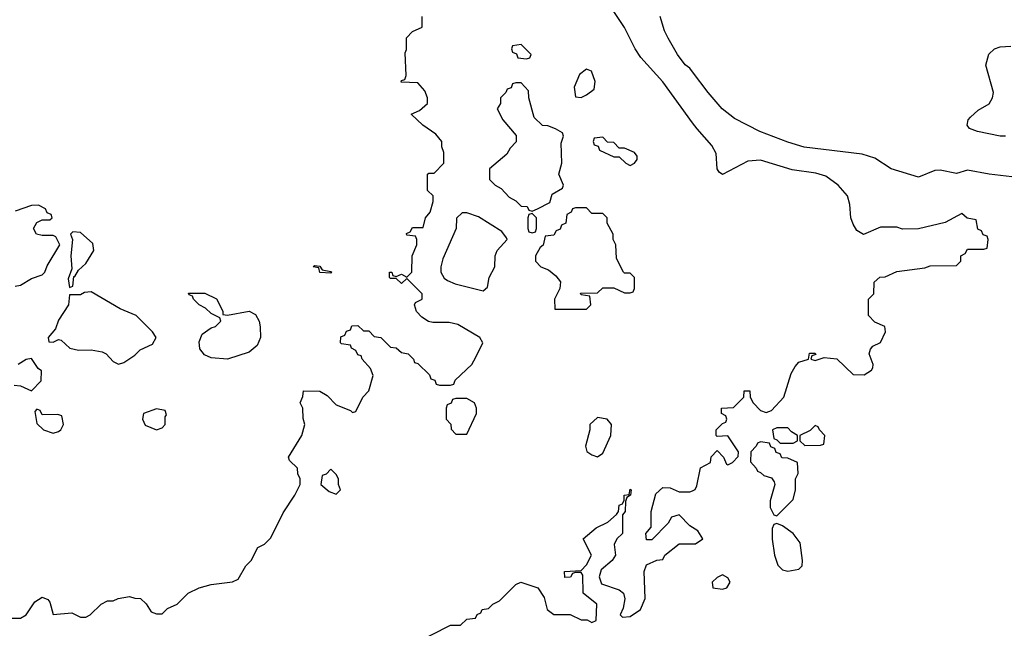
# Model space of a CAD drawing. Header units: inches. Extents: x 2380053 to 2584298, y 380219 to 546618.
# Tile 488 of 656: x 2487527 to 2491146, y 482381 to 484618. Entities that reach past the tile are written whole.
import ezdxf

# ---------------------------------------------------------------- set-up
doc = ezdxf.new("R2010")
doc.units = ezdxf.units.IN
doc.header["$MEASUREMENT"] = 0
doc.layers.add('C4488', color=7, linetype='Continuous')
doc.layers.add('C4498', color=7, linetype='Continuous')

msp = doc.modelspace()

# ---------------------------------------------------------------- linework, layer by layer
at = {"layer": 'C4488', "color": 2}
for points, elevation in [([(2487490, 482418), (2487530, 482418), (2487550, 482431), (2487582.3, 482477.7), (2487610, 482496), (2487630, 482486.8), (2487637.3, 482477.3), (2487650, 482432), (2487718, 482438), (2487750, 482422), (2487770, 482422), (2487786, 482430), (2487826, 482470), (2487850, 482482), (2487870, 482482), (2487888.9, 482491.1), (2487930, 482498), (2487950, 482491.3), (2487971, 482491), (2487991.3, 482471.3), (2488010, 482442), (2488030, 482434), (2488050, 482434), (2488070, 482454), (2488106, 482470), (2488146, 482510), (2488186, 482530), (2488230, 482542), (2488308.4, 482551.6), (2488330, 482562), (2488358, 482610), (2488378, 482630), (2488402, 482678), (2488426, 482690), (2488450, 482714), (2488494.6, 482805.4), (2488538, 482870), (2488558, 482910), (2488558, 482930), (2488548.9, 482948.9), (2488548, 482970), (2488518, 482998), (2488515.3, 483010), (2488564, 483090), (2488575.3, 483130), (2488568.4, 483151.6), (2488568, 483190), (2488558, 483210), (2488567.3, 483232.7), (2488570, 483254), (2488630, 483252), (2488656.9, 483236.9), (2488690, 483202), (2488742, 483182), (2488750, 483174), (2488762, 483178), (2488788, 483230), (2488810, 483254), (2488826, 483310), (2488816.4, 483336.4), (2488786, 483370), (2488782, 483382), (2488770, 483386), (2488762, 483402), (2488746, 483410), (2488742, 483422), (2488710, 483426), (2488706, 483430), (2488707.3, 483452.7), (2488722, 483458), (2488727.3, 483472.7), (2488742, 483478), (2488747.3, 483492.7), (2488770, 483494), (2488790, 483474), (2488810, 483474), (2488830, 483454), (2488854, 483450), (2488890, 483414), (2488910, 483412), (2488930, 483394), (2488954, 483390), (2488974, 483370), (2488978, 483358), (2488990, 483354), (2489032.7, 483312.7), (2489038, 483298), (2489052.7, 483292.7), (2489058, 483278), (2489070, 483274), (2489110, 483274), (2489122, 483278), (2489127.3, 483292.7), (2489188, 483350), (2489203.1, 483376.9), (2489228.7, 483430), (2489218, 483450), (2489137.2, 483497.2), (2489104.7, 483504.7), (2489044.7, 483504.7), (2489029, 483509), (2489004.7, 483524.7), (2488984.7, 483544.7), (2488978, 483570), (2488982, 483578), (2489006, 483590), (2489006, 483610), (2488950, 483666), (2488930, 483648), (2488910, 483666), (2488890, 483666), (2488886, 483670), (2488886, 483690), (2488894, 483690), (2488898, 483678), (2488910, 483674), (2488930, 483682), (2488950, 483672), (2488968, 483690), (2488968.7, 483750), (2488986, 483790), (2488986, 483810), (2488982, 483822), (2488950, 483826), (2488948.4, 483831.6), (2488962, 483838), (2488970, 483854), (2489010, 483854), (2489018, 483890), (2489035.3, 483910), (2489046, 483950), (2489046, 483970), (2489026, 483990), (2489026, 484050), (2489030, 484054), (2489050, 484054), (2489086, 484090), (2489086, 484130), (2489078, 484150), (2489078, 484170), (2489056.5, 484196.5), (2489008, 484230), (2488966, 484270), (2488996.4, 484283.6), (2489026, 484310), (2489026, 484330), (2489016.4, 484356.4), (2488990, 484386), (2488928.4, 484388.4), (2488930, 484394), (2488942, 484398), (2488947.3, 484412.7), (2488944, 484496), (2488948, 484508), (2488948.4, 484551.6), (2488970, 484574), (2489006, 484590), (2489006, 484630)], 34), ([(2490000, 484239.1), (2489890, 484389), (2489810, 484479), (2489789.3, 484510), (2489749.4, 484589.4), (2489710, 484648)], 30), ([(2490000, 484425.8), (2489990, 484439), (2489972.3, 484452.3), (2489944, 484490), (2489909.5, 484549.5), (2489896.6, 484576.6), (2489881.2, 484630)], 26), ([(2487510, 483638), (2487530, 483641.6), (2487570, 483666), (2487610, 483680.5), (2487619.5, 483690), (2487627.5, 483712.5), (2487674, 483790), (2487659.3, 483819.3), (2487650, 483824), (2487610, 483824), (2487589, 483829), (2487578, 483850), (2487590, 483872), (2487610, 483882), (2487638, 483882), (2487646, 483890), (2487642, 483902), (2487627.3, 483907.3), (2487622, 483922), (2487596.4, 483936.4), (2487570, 483935.3), (2487510, 483914)], 38), ([(2487506, 483274), (2487530, 483272), (2487570, 483254), (2487606, 483290), (2487607.3, 483327.3), (2487595.3, 483335.3), (2487570, 483372.7), (2487550, 483368.7), (2487521, 483350)], 38), ([(2488970, 482322), (2489110, 482392), (2489147.3, 482392.7), (2489170, 482414), (2489202, 482418), (2489208, 482432), (2489222, 482438), (2489226, 482450), (2489250, 482454), (2489266, 482470), (2489290, 482482), (2489350, 482542), (2489368.9, 482551.1), (2489431.3, 482530), (2489454.8, 482494.8), (2489466, 482450), (2489490, 482431.3), (2489550, 482432), (2489590, 482412), (2489612, 482412), (2489630, 482402), (2489646, 482410), (2489648, 482470), (2489598, 482510), (2489596.4, 482576.4), (2489590, 482586), (2489570, 482586), (2489558, 482582), (2489551.6, 482568.4), (2489530, 482568), (2489528.7, 482590), (2489590, 482594), (2489610, 482614), (2489628.7, 482650), (2489598, 482710), (2489646, 482750), (2489688.9, 482771.1), (2489720.4, 482799.6), (2489728, 482810), (2489730, 482834), (2489742, 482838), (2489748, 482852), (2489748.7, 482870), (2489767.3, 482872.7), (2489770, 482892), (2489774, 482890), (2489772, 482870), (2489758, 482862), (2489752.7, 482847.3), (2489752, 482810), (2489742, 482798), (2489742, 482730), (2489722, 482710), (2489711.6, 482688.4), (2489716, 482650), (2489704.7, 482630), (2489663.5, 482596.5), (2489656, 482570), (2489664.5, 482544.5), (2489730, 482522.8), (2489746, 482510), (2489750.9, 482489.1), (2489744.7, 482455.3), (2489734, 482430), (2489742, 482422), (2489770, 482424.7), (2489808.7, 482450), (2489825.2, 482490), (2489822, 482590), (2489830, 482614), (2489868.4, 482631.6), (2489890, 482634), (2489898, 482650), (2489950, 482691.3), (2490000, 482691.9)], 30), ([(2490000, 482751.4), (2489990, 482758), (2489950, 482798), (2489922, 482790), (2489910, 482768), (2489850, 482706), (2489830, 482706), (2489828, 482730), (2489847.3, 482752.7), (2489848, 482810), (2489865.2, 482874.8), (2489890, 482898), (2489916.9, 482896.9), (2489950, 482882), (2489990, 482882), (2490000, 482886.7)], 30)]:
    msp.add_lwpolyline(points, dxfattribs=dict(at, elevation=elevation))
for points, elevation in [([(2489370, 484526), (2489338, 484522), (2489334, 484510), (2489338, 484498), (2489352.7, 484492.7), (2489358, 484478), (2489390, 484474), (2489402, 484478), (2489406, 484490)], 34), ([(2489610, 484435.3), (2489584, 484416), (2489564.7, 484370), (2489570, 484334), (2489590, 484332), (2489610, 484342), (2489638, 484362), (2489642, 484390), (2489628.4, 484428.4)], 34), ([(2489370, 484386), (2489350, 484386), (2489338, 484382), (2489332.7, 484367.3), (2489318, 484362), (2489314, 484350), (2489294, 484330), (2489294, 484310), (2489282, 484290), (2489302, 484250), (2489351.6, 484191.6), (2489351.6, 484168.4), (2489330, 484146), (2489316.9, 484123.1), (2489254, 484070), (2489254, 484030), (2489274, 484010), (2489296.9, 483996.9), (2489325.4, 483965.4), (2489350, 483952), (2489370, 483932), (2489391.6, 483931.6), (2489398, 483918), (2489410, 483914), (2489430, 483922), (2489474.6, 483945.4), (2489484, 483976), (2489522, 483998), (2489526, 484010), (2489508.7, 484050), (2489519, 484090), (2489516.4, 484163.6), (2489526, 484190), (2489522, 484202), (2489496.4, 484216.4), (2489467.3, 484227.3), (2489448.4, 484228.4), (2489418, 484258), (2489398, 484330), (2489396.4, 484356.4)], 34), ([(2489670, 484186), (2489638, 484182), (2489634, 484170), (2489638, 484158), (2489652.7, 484152.7), (2489658, 484138), (2489710, 484114), (2489730, 484114), (2489754, 484090), (2489770, 484082), (2489786, 484090), (2489796.4, 484103.6), (2489796.4, 484116.4), (2489786, 484130), (2489750, 484146), (2489730, 484146), (2489710, 484166), (2489687.3, 484167.3)], 34), ([(2489170, 483908), (2489152.7, 483907.3), (2489132, 483888), (2489130.8, 483850), (2489081.4, 483738.6), (2489074, 483710), (2489074.8, 483690), (2489087.3, 483667.3), (2489098.8, 483658.8), (2489127.3, 483647.3), (2489230, 483621), (2489245.6, 483634.4), (2489252.3, 483670), (2489272.7, 483710), (2489274, 483750), (2489282, 483770), (2489318, 483810), (2489316.4, 483816.4), (2489299, 483839), (2489213.6, 483893.6)], 34), ([(2489410, 483906), (2489398, 483902), (2489394, 483890), (2489394, 483850), (2489398, 483838), (2489410, 483834), (2489422, 483838), (2489426, 483850), (2489426, 483890)], 34), ([(2489610, 483926), (2489570, 483926), (2489558, 483922), (2489554, 483910), (2489538, 483902), (2489534, 483870), (2489518, 483862), (2489512.7, 483847.3), (2489498, 483842), (2489490, 483826), (2489458, 483822), (2489451.3, 483788.7), (2489439.6, 483780.4), (2489422, 483750), (2489422, 483730), (2489442, 483710), (2489470, 483698), (2489496.8, 483676.8), (2489514.4, 483654.4), (2489512, 483630), (2489492, 483590), (2489494, 483554), (2489610, 483554), (2489626, 483570), (2489622, 483602), (2489590, 483606), (2489587.3, 483612.7), (2489650, 483614), (2489670, 483632), (2489710, 483632), (2489750, 483614), (2489770, 483614), (2489782, 483618), (2489786, 483630), (2489786, 483670), (2489770, 483686), (2489750, 483686), (2489746, 483690), (2489720.4, 483740.4), (2489718, 483790), (2489708, 483810), (2489708, 483830), (2489686, 483870), (2489686, 483890), (2489670, 483906), (2489630, 483906)], 34), ([(2487722, 483838), (2487714, 483830), (2487721, 483810), (2487714.8, 483750), (2487718, 483702), (2487705.4, 483665.4), (2487710, 483634), (2487722, 483638), (2487726, 483674), (2487730, 483674), (2487743.1, 483696.9), (2487770, 483722), (2487799, 483770), (2487795.5, 483795.5), (2487750, 483835.3)], 38), ([(2488670, 483686), (2488630, 483689), (2488626, 483706), (2488606, 483710), (2488610, 483714), (2488630, 483712), (2488638, 483698), (2488670, 483692), (2488674, 483690)], 34), ([(2487790, 483617.2), (2487765.4, 483614.6), (2487750, 483606), (2487710, 483606), (2487706, 483570), (2487670, 483514), (2487658.5, 483481.5), (2487632, 483450), (2487634, 483434), (2487650, 483432), (2487670, 483442), (2487679.6, 483439.6), (2487711, 483411), (2487743.5, 483403.5), (2487790, 483404), (2487830, 483397.3), (2487844.7, 483390), (2487870, 483362), (2487890, 483352), (2487910, 483358), (2487950, 483384.7), (2487970, 483404.7), (2488014.6, 483425.4), (2488028, 483450), (2488015.3, 483470), (2487955.3, 483530), (2487895.5, 483555.5)], 38), ([(2488290, 483532), (2488370, 483546.8), (2488394, 483534), (2488406.8, 483510), (2488411.1, 483488.9), (2488412, 483450), (2488399.8, 483420.2), (2488370, 483396), (2488290, 483369.6), (2488230, 483375.1), (2488206.1, 483386.1), (2488188.5, 483408.5), (2488186.2, 483433.8), (2488197.5, 483462.5), (2488230, 483484.7), (2488246, 483490), (2488266, 483510), (2488262, 483522), (2488230, 483538), (2488210, 483558), (2488186, 483570), (2488166, 483590), (2488162, 483602), (2488150, 483606), (2488147.3, 483612.7), (2488207.3, 483612.7), (2488250, 483592), (2488274, 483546), (2488274, 483534)], 34), ([(2489170, 483226), (2489130, 483226), (2489118, 483222), (2489112, 483208), (2489098, 483202), (2489094, 483190), (2489094, 483150), (2489111.6, 483131.6), (2489112.7, 483112.7), (2489130, 483094), (2489170, 483094), (2489206, 483170), (2489206, 483190), (2489198, 483210)], 34), ([(2487590, 483186), (2487582, 483178), (2487590, 483134), (2487614, 483110), (2487650, 483098), (2487670, 483104.7), (2487678, 483110), (2487688, 483130), (2487682, 483162), (2487667.3, 483167.3), (2487610, 483166), (2487602, 483182)], 38), ([(2488030, 483188), (2487982, 483170), (2487978, 483150), (2487987.5, 483127.5), (2488030, 483111), (2488050, 483118), (2488062, 483130), (2488062, 483158), (2488066, 483166), (2488062, 483182)], 38), ([(2489650, 483155.3), (2489622, 483130), (2489622, 483110), (2489606, 483050), (2489611.1, 483031.1), (2489630, 483018), (2489650, 483011.3), (2489670, 483024.7), (2489699, 483090), (2489702, 483130), (2489686, 483150)], 34), ([(2488670, 482966), (2488652.7, 482947.3), (2488638, 482942), (2488634, 482910), (2488663.6, 482883.6), (2488690, 482874), (2488706, 482890), (2488698, 482910), (2488698, 482930), (2488690, 482946)], 34)]:
    msp.add_lwpolyline(points, close=True, dxfattribs=dict(at, elevation=elevation))
at = {"layer": 'C4498', "color": 2}
for points, elevation in [([(2491150, 484189.2), (2491130, 484189.3), (2491046.8, 484206.8), (2491018, 484218), (2491009, 484230), (2491012.7, 484250), (2491021, 484259), (2491050, 484284.9), (2491090, 484308), (2491102, 484330), (2491105.2, 484350), (2491078, 484450), (2491089.1, 484490.9), (2491109.1, 484510.9), (2491130, 484518), (2491170, 484521)], 22), ([(2491214.8, 484034.8), (2491089.4, 484049.4), (2491010, 484065.2), (2490970, 484052), (2490910, 484064.5), (2490890, 484063.7), (2490830, 484039), (2490730, 484069), (2490670, 484108.7), (2490623.2, 484123.2), (2490410, 484149.5), (2490350, 484167), (2490247.2, 484207.2), (2490154.2, 484254.2), (2490109, 484290), (2490057.2, 484350), (2490000, 484425.8)], 26), ([(2490000, 482886.7), (2490009, 482891), (2490016, 482904), (2490029, 482971), (2490066, 482990), (2490068.4, 483011.6), (2490090, 483034), (2490114, 483010), (2490124.7, 482984.7), (2490130, 482982), (2490146, 482990), (2490167.3, 483012.7), (2490168, 483030), (2490130, 483088), (2490090, 483086), (2490086, 483090), (2490086, 483110), (2490110, 483134), (2490122, 483138), (2490126, 483150), (2490122, 483162), (2490106, 483170), (2490106, 483190), (2490150, 483192), (2490188, 483230), (2490190, 483254), (2490210, 483254), (2490212, 483230), (2490222, 483210), (2490250, 483182), (2490270, 483174), (2490290, 483182), (2490335.3, 483230), (2490362, 483318), (2490376.6, 483343.4), (2490390, 483358.8), (2490426, 483370), (2490430, 483392), (2490450, 483392), (2490452.7, 483387.3), (2490438, 483382), (2490434, 483370), (2490450, 483364.7), (2490484, 483376), (2490530, 483371), (2490590, 483314), (2490630, 483312), (2490658, 483330), (2490662, 483338), (2490664, 483350), (2490649.4, 483389.4), (2490653.6, 483406.4), (2490662.7, 483417.3), (2490690, 483431.3), (2490708.7, 483470), (2490706, 483490), (2490670, 483506), (2490646, 483530), (2490646, 483590), (2490666, 483610), (2490667.3, 483652.7), (2490688.4, 483671.6), (2490707.3, 483672.7), (2490750, 483692), (2490854, 483706), (2490872.7, 483712.7), (2490970, 483714), (2490986, 483730), (2490986, 483750), (2491002, 483758), (2491010, 483774), (2491070, 483774), (2491082, 483778), (2491086, 483810), (2491082, 483822), (2491067.3, 483827.3), (2491062, 483842), (2491048.4, 483848.4), (2491042, 483882), (2491008.4, 483888.4), (2490990, 483906), (2490927.7, 483872.3), (2490830, 483849), (2490771.6, 483848.4), (2490750, 483855.3), (2490690, 483855.3), (2490628.4, 483828.4), (2490603.1, 483843.1), (2490590, 483866), (2490582, 483890), (2490578, 483938), (2490568.7, 483970), (2490535.3, 484010), (2490490, 484042.7), (2490453.4, 484053.4), (2490366.3, 484066.3), (2490250, 484102), (2490202.8, 484097.2), (2490110, 484049.2), (2490097.2, 484057.2), (2490089.6, 484069.6), (2490086, 484126), (2490070, 484155.3), (2490016.5, 484216.5), (2490000, 484239.1)], 30), ([(2490000, 482691.9), (2490010, 482692), (2490038, 482710), (2490019, 482739), (2490000, 482751.4)], 30)]:
    msp.add_lwpolyline(points, dxfattribs=dict(at, elevation=elevation))
at = {"layer": 'C4498', "color": 2, "elevation": 30}
for points in [[(2490350, 483118), (2490310, 483118), (2490294, 483110), (2490298, 483078), (2490310, 483074), (2490322, 483062), (2490370, 483062), (2490386, 483070), (2490386, 483090), (2490363.1, 483103.1)], [(2490450, 483126), (2490431.6, 483108.4), (2490394, 483090), (2490394, 483070), (2490412.7, 483052.7), (2490470, 483054), (2490482, 483058), (2490486, 483090), (2490466, 483110), (2490462, 483122)], [(2490250, 483066), (2490238, 483062), (2490234, 483050), (2490214, 483030), (2490212.7, 482992.7), (2490234, 482970), (2490238, 482958), (2490250, 482954), (2490262, 482942), (2490290, 482934), (2490299.6, 482919.6), (2490302, 482910), (2490284.7, 482850), (2490284.7, 482824.7), (2490298, 482798), (2490310, 482794), (2490370, 482854), (2490378, 482890), (2490378, 482930), (2490388, 482950), (2490386, 482990), (2490350, 483006), (2490327.3, 483007.3), (2490322, 483022), (2490307.3, 483027.3), (2490302, 483042), (2490288, 483048), (2490282, 483062)], [(2490310, 482766), (2490298, 482762), (2490292.7, 482747.3), (2490292, 482708), (2490300.7, 482650), (2490313.4, 482613.4), (2490330, 482596), (2490350, 482591), (2490390, 482598), (2490402, 482610), (2490404, 482630), (2490394.8, 482694.8), (2490370, 482729), (2490330, 482758)], [(2490110, 482578), (2490090, 482568), (2490072, 482550), (2490074, 482530), (2490110, 482524.7), (2490126, 482530), (2490138, 482550), (2490130, 482566)]]:
    msp.add_lwpolyline(points, close=True, dxfattribs=at)

doc.saveas('drawing.dxf')
